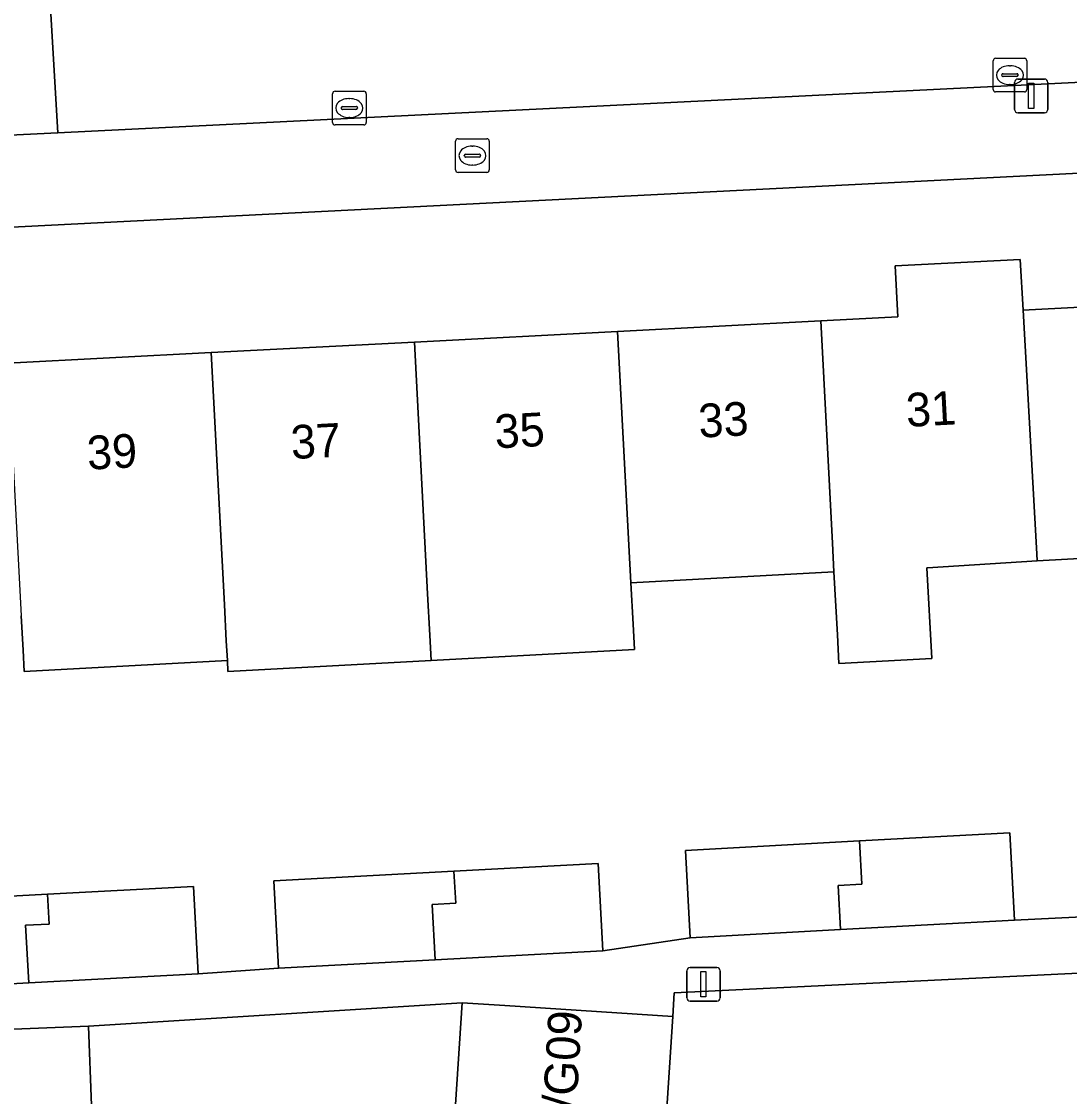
# Model space of a CAD drawing. Extents: x 161084 to 161928, y 385354 to 386522.
# Drawn here: x 161547.02 to 161578.13, y 386217.22 to 386249.13 of the extents above; entities that cross this region are included whole.
import ezdxf

# ---------------------------------------------------------------- set-up
doc = ezdxf.new("R2010")
doc.units = 0
for name, color, linetype in [('IMGEO_Brandkraan', 7, 'Continuous'), ('IMGEO_Erf', 7, 'Continuous'), ('IMGEO_Kolk', 7, 'Continuous'), ('IMGEO_Lichtmast', 7, 'Continuous'), ('IMGEO_Pand', 7, 'Continuous'), ('IMGEO_Pand_nummerreeks', 7, 'Continuous'), ('IMGEO_Rijbaan_lokaal_open', 7, 'Continuous'), ('IMGEO_Voetpad_open', 7, 'Continuous')]:
    doc.layers.add(name, color=color, linetype=linetype)

msp = doc.modelspace()

# ---------------------------------------------------------------- linework, layer by layer
at = {"layer": 'IMGEO_Brandkraan'}
for p, q in [((161559.903, 386244.721), (161559.903, 386245.573)), ((161559.978, 386245.647), (161560.83, 386245.647)), ((161560.391, 386245.427), (161560.416, 386245.427)), ((161560.904, 386245.573), (161560.904, 386244.721)), ((161560.162, 386245.141), (161560.162, 386245.153)), ((161560.6, 386245.104), (161560.202, 386245.104)), ((161560.205, 386245.19), (161560.603, 386245.19)), ((161560.646, 386245.153), (161560.646, 386245.141)), ((161560.414, 386244.867), (161560.389, 386244.867)), ((161560.83, 386244.647), (161559.978, 386244.647))]:
    msp.add_line(p, q, dxfattribs=at)
for points in [[(161559.903, 386244.721), (161559.903, 386245.573)], [(161559.978, 386245.647), (161560.83, 386245.647)], [(161560.904, 386245.573), (161560.904, 386244.721)], [(161560.83, 386244.647), (161559.978, 386244.647)]]:
    msp.add_lwpolyline(points, dxfattribs=at)
for centre, radius, start, end in [((161559.98, 386245.571), 0.0765, 91.552, 178.448), ((161559.98, 386245.571), 0.0765, 91.552, 178.448), ((161560.828, 386245.571), 0.0765, 1.552, 88.448), ((161560.828, 386245.571), 0.0765, 1.552, 88.448), ((161560.202, 386245.15), 0.0403, 85.8775, 175.7526), ((161560.199, 386245.14), 0.0366, 178.938, 274.7102), ((161560.603, 386245.147), 0.043, 264.8664, 352.4533), ((161560.607, 386245.152), 0.0386, 1.7309, 96.639), ((161559.98, 386244.723), 0.0765, 181.552, 268.448), ((161559.98, 386244.723), 0.0765, 181.552, 268.448), ((161560.828, 386244.723), 0.0765, 271.552, 358.448), ((161560.828, 386244.723), 0.0765, 271.552, 358.448)]:
    msp.add_arc(centre, radius, start, end, dxfattribs=at)
for centre, major_axis, ratio, start_param, end_param in [((161560.39, 386245.147), (-0.387, 0.002), 0.722429, 4.712389, 7.853982), ((161560.415, 386245.147), (-0.39, 0.002), 0.717154, 1.570796, 4.712389)]:
    msp.add_ellipse(centre, major_axis=major_axis, ratio=ratio, start_param=start_param, end_param=end_param, dxfattribs=at)
at = {"layer": 'IMGEO_Erf'}
for points in [[(161596.398, 386245.532), (161500, 386240.657), (161421.631, 386236.693)], [(161546.618, 386238.982), (161552.65, 386239.297), (161558.68, 386239.612), (161564.714, 386239.928), (161570.745, 386240.243), (161570.934, 386240.253), (161573.03, 386240.363), (161572.952, 386241.872), (161576.666, 386242.066), (161576.75, 386240.558), (161576.924, 386240.567), (161582.809, 386240.875)], [(161582.938, 386233.43), (161577.166, 386233.118), (161573.906, 386232.908), (161573.895, 386232.907), (161574.036, 386230.217), (161571.28, 386230.072), (161571.235, 386230.922), (161571.133, 386232.791), (161565.104, 386232.464), (161565.171, 386231.235), (161565.212, 386230.484), (161559.181, 386230.157), (161553.147, 386229.83), (161553.13, 386230.156), (161547.1, 386229.829), (161547.065, 386230.468), (161547.01, 386231.484)], [(161542.496, 386222.932), (161547.793, 386223.218), (161552.126, 386223.453), (161552.266, 386220.858), (161554.65, 386221.021), (161554.509, 386223.616), (161559.856, 386223.906), (161564.139, 386224.137), (161564.279, 386221.542), (161566.866, 386221.928), (161566.725, 386224.523), (161571.889, 386224.802), (161576.355, 386225.044), (161576.495, 386222.449), (161578.908, 386222.569)], [(161529.879, 386194.773), (161550.185, 386193.365), (161558.297, 386192.795), (161558.497, 386195.818), (161558.627, 386197.785), (161558.697, 386198.841), (161558.897, 386201.863), (161559.097, 386204.886), (161559.297, 386207.909), (161559.498, 386210.932), (161559.698, 386213.954), (161559.898, 386216.977), (161560.098, 386220), (161549.006, 386219.3), (161549.098, 386216.952), (161543.985, 386216.752)]]:
    msp.add_lwpolyline(points, dxfattribs=at)
at = {"layer": 'IMGEO_Kolk'}
for p, q in [((161575.858, 386247.11), (161575.858, 386247.962)), ((161575.933, 386248.036), (161576.785, 386248.036)), ((161576.859, 386247.962), (161576.859, 386247.11)), ((161576.346, 386247.816), (161576.371, 386247.816)), ((161576.117, 386247.53), (161576.117, 386247.542)), ((161576.555, 386247.493), (161576.157, 386247.493)), ((161576.16, 386247.579), (161576.558, 386247.579)), ((161576.601, 386247.542), (161576.601, 386247.53)), ((161556.251, 386246.133), (161556.251, 386246.985)), ((161556.326, 386247.059), (161557.178, 386247.059)), ((161557.252, 386246.985), (161557.252, 386246.133)), ((161576.785, 386247.036), (161575.933, 386247.036)), ((161576.369, 386247.256), (161576.344, 386247.256)), ((161556.739, 386246.839), (161556.764, 386246.839)), ((161556.51, 386246.553), (161556.51, 386246.565)), ((161556.948, 386246.516), (161556.55, 386246.516)), ((161556.553, 386246.602), (161556.951, 386246.602)), ((161556.994, 386246.565), (161556.994, 386246.553)), ((161557.178, 386246.059), (161556.326, 386246.059)), ((161556.762, 386246.279), (161556.737, 386246.279))]:
    msp.add_line(p, q, dxfattribs=at)
for points in [[(161575.858, 386247.11), (161575.858, 386247.962)], [(161575.933, 386248.036), (161576.785, 386248.036)], [(161576.859, 386247.962), (161576.859, 386247.11)], [(161556.251, 386246.133), (161556.251, 386246.985)], [(161556.326, 386247.059), (161557.178, 386247.059)], [(161557.252, 386246.985), (161557.252, 386246.133)], [(161576.785, 386247.036), (161575.933, 386247.036)], [(161557.178, 386246.059), (161556.326, 386246.059)]]:
    msp.add_lwpolyline(points, dxfattribs=at)
for centre, radius, start, end in [((161575.935, 386247.96), 0.0765, 91.552, 178.448), ((161575.935, 386247.96), 0.0765, 91.552, 178.448), ((161576.783, 386247.96), 0.0765, 1.552, 88.448), ((161576.783, 386247.96), 0.0765, 1.552, 88.448), ((161576.157, 386247.539), 0.0403, 85.8775, 175.7526), ((161576.154, 386247.529), 0.0366, 178.938, 274.7102), ((161576.558, 386247.536), 0.043, 264.8664, 352.4533), ((161576.562, 386247.541), 0.0386, 1.7309, 96.639), ((161556.328, 386246.983), 0.0765, 91.552, 178.448), ((161556.328, 386246.983), 0.0765, 91.552, 178.448), ((161557.176, 386246.983), 0.0765, 1.552, 88.448), ((161557.176, 386246.983), 0.0765, 1.552, 88.448), ((161575.935, 386247.112), 0.0765, 181.552, 268.448), ((161575.935, 386247.112), 0.0765, 181.552, 268.448), ((161576.783, 386247.112), 0.0765, 271.552, 358.448), ((161576.783, 386247.112), 0.0765, 271.552, 358.448), ((161556.55, 386246.562), 0.0403, 85.8775, 175.7526), ((161556.547, 386246.552), 0.0366, 178.938, 274.7102), ((161556.951, 386246.559), 0.043, 264.8664, 352.4533), ((161556.955, 386246.564), 0.0386, 1.7309, 96.639), ((161556.328, 386246.135), 0.0765, 181.552, 268.448), ((161556.328, 386246.135), 0.0765, 181.552, 268.448), ((161557.176, 386246.135), 0.0765, 271.552, 358.448), ((161557.176, 386246.135), 0.0765, 271.552, 358.448)]:
    msp.add_arc(centre, radius, start, end, dxfattribs=at)
for centre, major_axis, ratio, start_param, end_param in [((161576.345, 386247.536), (-0.387, 0.002), 0.722429, 4.712389, 7.853982), ((161576.37, 386247.536), (-0.39, 0.002), 0.717154, 1.570796, 4.712389), ((161556.738, 386246.559), (-0.387, 0.002), 0.722429, 4.712389, 7.853982), ((161556.763, 386246.559), (-0.39, 0.002), 0.717154, 1.570796, 4.712389)]:
    msp.add_ellipse(centre, major_axis=major_axis, ratio=ratio, start_param=start_param, end_param=end_param, dxfattribs=at)
at = {"layer": 'IMGEO_Lichtmast'}
for p, q in [((161576.493, 386246.52), (161576.493, 386247.32)), ((161576.493, 386247.32), (161576.493, 386246.52)), ((161576.593, 386247.42), (161577.383, 386247.42)), ((161577.383, 386247.42), (161576.593, 386247.42)), ((161577.483, 386247.32), (161577.483, 386246.52)), ((161577.483, 386246.52), (161577.483, 386247.32)), ((161577.383, 386246.42), (161576.593, 386246.42)), ((161576.593, 386246.42), (161577.383, 386246.42)), ((161566.766, 386220.147), (161566.766, 386220.947)), ((161566.766, 386220.947), (161566.766, 386220.147)), ((161566.866, 386221.047), (161567.656, 386221.047)), ((161567.656, 386221.047), (161566.866, 386221.047)), ((161567.756, 386220.947), (161567.756, 386220.147)), ((161567.756, 386220.147), (161567.756, 386220.947)), ((161567.656, 386220.047), (161566.866, 386220.047)), ((161566.866, 386220.047), (161567.656, 386220.047))]:
    msp.add_line(p, q, dxfattribs=at)
for points in [[(161576.913, 386247.295), (161577.063, 386247.295), (161577.063, 386246.545), (161576.913, 386246.545), (161576.913, 386247.295)], [(161567.186, 386220.922), (161567.336, 386220.922), (161567.336, 386220.172), (161567.186, 386220.172), (161567.186, 386220.922)]]:
    msp.add_lwpolyline(points, dxfattribs=at)
for centre, start, end in [((161576.593, 386247.32), 90, 180), ((161576.593, 386247.32), 90, 180), ((161577.383, 386247.32), 0, 90), ((161577.383, 386247.32), 360, 90), ((161576.593, 386246.52), 180, 270), ((161576.593, 386246.52), 180, 270), ((161577.383, 386246.52), 270, 0), ((161577.383, 386246.52), 270, 0), ((161566.866, 386220.947), 90, 180), ((161566.866, 386220.947), 90, 180), ((161567.656, 386220.947), 0, 90), ((161567.656, 386220.947), 360, 90), ((161566.866, 386220.147), 180, 270), ((161566.866, 386220.147), 180, 270), ((161567.656, 386220.147), 270, 0), ((161567.656, 386220.147), 270, 0)]:
    msp.add_arc(centre, 0.1, start, end, dxfattribs=at)
at = {"layer": 'IMGEO_Pand'}
for points in [[(161576.75, 386240.558), (161576.666, 386242.066), (161572.952, 386241.872), (161573.03, 386240.363), (161570.934, 386240.253), (161570.745, 386240.243), (161571.09, 386233.645), (161571.133, 386232.791), (161571.235, 386230.922), (161571.28, 386230.072), (161574.036, 386230.217), (161573.895, 386232.907), (161573.906, 386232.908), (161577.166, 386233.118), (161577.155, 386233.322)], [(161582.809, 386240.875), (161576.924, 386240.567), (161576.75, 386240.558), (161577.155, 386233.322), (161577.166, 386233.118), (161582.938, 386233.43), (161583.197, 386233.444)], [(161571.09, 386233.645), (161570.745, 386240.243), (161564.714, 386239.928), (161565.104, 386232.464), (161571.133, 386232.791)], [(161564.714, 386239.928), (161558.68, 386239.612), (161559.073, 386232.138), (161559.14, 386230.908), (161559.181, 386230.157), (161565.212, 386230.484), (161565.171, 386231.235), (161565.104, 386232.464)], [(161558.68, 386239.612), (161552.65, 386239.297), (161553.042, 386231.811), (161553.098, 386230.738), (161553.13, 386230.156), (161553.147, 386229.83), (161559.181, 386230.157), (161559.14, 386230.908), (161559.073, 386232.138)], [(161552.65, 386239.297), (161546.618, 386238.982), (161547.01, 386231.484), (161547.065, 386230.468), (161547.1, 386229.829), (161553.13, 386230.156), (161553.098, 386230.738), (161553.042, 386231.811)], [(161571.33, 386222.17), (161576.495, 386222.449), (161576.355, 386225.044), (161571.889, 386224.802), (161571.958, 386223.518), (161571.26, 386223.48)], [(161571.26, 386223.48), (161571.958, 386223.518), (161571.889, 386224.802), (161566.725, 386224.523), (161566.866, 386221.928), (161571.33, 386222.17)], [(161559.297, 386221.273), (161564.279, 386221.542), (161564.139, 386224.137), (161559.856, 386223.906), (161559.907, 386222.956), (161559.209, 386222.918)], [(161559.209, 386222.918), (161559.907, 386222.956), (161559.856, 386223.906), (161554.509, 386223.616), (161554.65, 386221.021), (161559.297, 386221.273)], [(161547.234, 386220.585), (161552.266, 386220.858), (161552.126, 386223.453), (161547.793, 386223.218), (161547.84, 386222.336), (161547.142, 386222.298)], [(161547.142, 386222.298), (161547.84, 386222.336), (161547.793, 386223.218), (161542.496, 386222.932), (161542.626, 386220.536), (161542.637, 386220.337), (161547.234, 386220.585)], [(161559.898, 386216.977), (161566.152, 386216.563), (161566.352, 386219.586), (161561.363, 386219.916), (161560.098, 386220)], [(161543.985, 386216.752), (161549.098, 386216.952), (161549.006, 386219.3), (161544.558, 386219.126), (161544.615, 386218.064), (161543.917, 386218.026)]]:
    msp.add_lwpolyline(points, close=True, dxfattribs=at)
at = {"layer": 'IMGEO_Rijbaan_lokaal_open'}
for points in [[(161596.204, 386255.255), (161554.271, 386253.088), (161547.695, 386252.729), (161548.101, 386245.822), (161596.48, 386248.218)], [(161547.695, 386252.729), (161544.218, 386252.597), (161544.634, 386245.656), (161548.101, 386245.822)], [(161590.786, 386216.642), (161597.994, 386217.007), (161598.331, 386221.848), (161566.393, 386220.289), (161566.352, 386219.586), (161566.152, 386216.563), (161565.952, 386213.54), (161565.752, 386210.518), (161565.552, 386207.495), (161565.351, 386204.472), (161565.151, 386201.449), (161564.951, 386198.427), (161564.751, 386195.404), (161564.551, 386192.381), (161573.011, 386191.842), (161574.613, 386215.816), (161576.092, 386215.847)]]:
    msp.add_lwpolyline(points, close=True, dxfattribs=at)
at = {"layer": 'IMGEO_Voetpad_open'}
for points in [[(161598.331, 386248.142), (161596.48, 386248.218), (161548.101, 386245.822), (161544.634, 386245.656), (161538.681, 386245.311), (161538.705, 386244.825), (161535.133, 386244.725), (161535.111, 386245.178), (161499.988, 386243.415), (161478.185, 386242.322), (161478.211, 386241.807), (161474.944, 386241.667), (161474.919, 386242.159), (161474.006, 386242.113), (161470.543, 386241.942), (161419.464, 386239.324)], [(161500, 386240.657), (161596.398, 386245.532), (161601.853, 386245.974)], [(161544.558, 386219.126), (161549.006, 386219.3), (161560.098, 386220), (161561.363, 386219.916), (161566.352, 386219.586), (161566.393, 386220.289), (161598.331, 386221.848), (161598.456, 386223.639), (161597.206, 386223.57), (161590.998, 386223.238), (161588.628, 386223.095), (161583.419, 386222.813), (161578.908, 386222.569), (161576.495, 386222.449), (161571.33, 386222.17), (161566.866, 386221.928), (161564.279, 386221.542), (161559.297, 386221.273), (161554.65, 386221.021), (161552.266, 386220.858), (161547.234, 386220.585), (161542.637, 386220.337)]]:
    msp.add_lwpolyline(points, dxfattribs=at)

# ---------------------------------------------------------------- texts
at = {"layer": 'IMGEO_Pand_nummerreeks'}
for s, rotation, p in [('31', 2.9966, (161573.297, 386237.092)), ('33', 2.9945, (161567.136, 386236.771)), ('35', 2.9966, (161561.087, 386236.454)), ('37', 2.9966, (161555.038, 386236.137)), ('39', 2.9966, (161548.989, 386235.821)), ('19/G09', 86.6335, (161563.405, 386215.358))]:
    msp.add_text(s, height=1, rotation=rotation, dxfattribs=at).set_placement(p)

doc.saveas('drawing.dxf')
